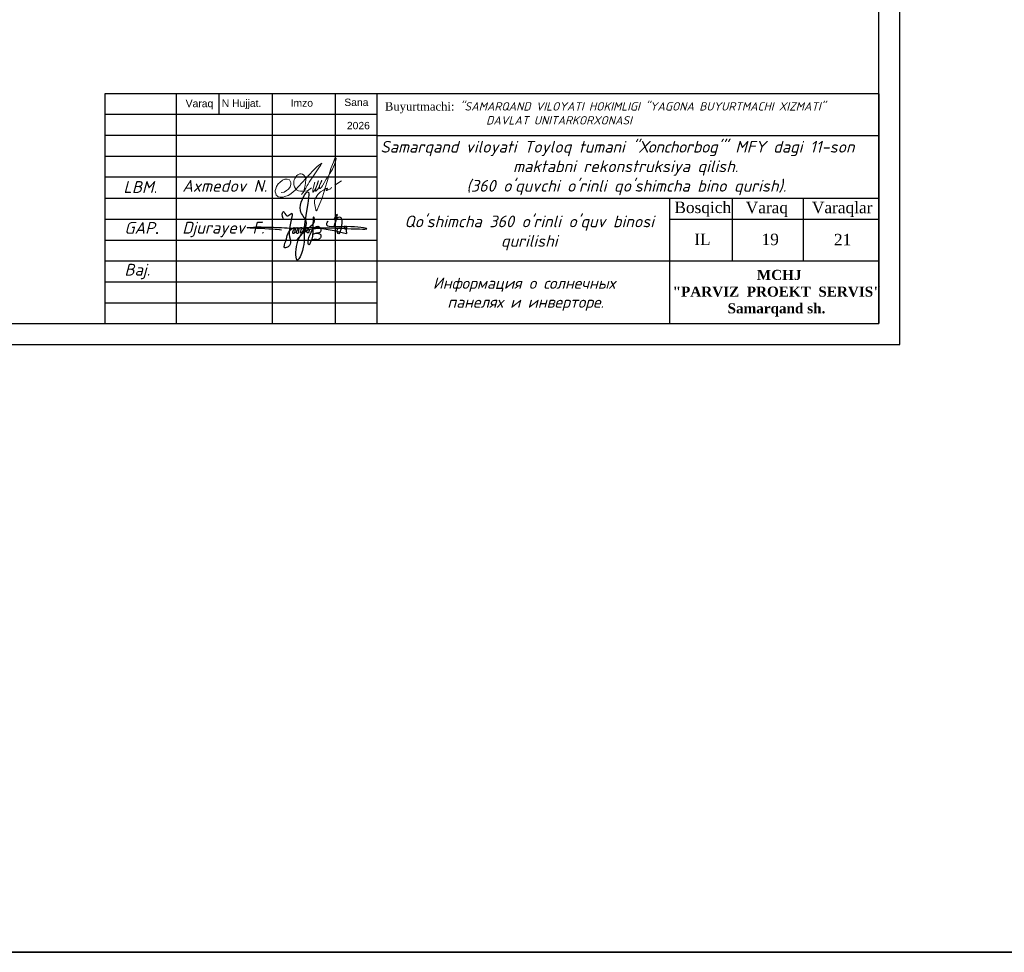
# Model space of a CAD drawing. Header units: millimetres. Extents: x 1114507 to 93926427, y 174473 to 817039.
# Tile 418 of 483: x 2209704 to 2233244, y 741235 to 763541. Entities that reach past the tile are written whole.
import ezdxf

# ---------------------------------------------------------------- set-up
doc = ezdxf.new("R2010")
doc.units = ezdxf.units.MM
doc.linetypes.add('ACAD_ISO02W100', pattern=[15, 12, -3])
doc.layers.add('(002) Рамка', color=7, linetype='Continuous')
doc.layers.add('PDF2_Text', color=7, linetype='Continuous')
doc.layers.add('Ф А С А Д', color=250, linetype='Continuous', lineweight=15)
doc.styles.add('arial', font='arial.ttf', dxfattribs={"height": 300})
doc.styles.add('PDF ISOCPEUR', font='isocpeur.TTF')
doc.styles.get("Standard").update_dxf_attribs({"font": 'isocpeui.ttf'})
doc.styles.add('WMF-Times New Roman0', font='times.ttf')

# ---------------------------------------------------------------- blocks, each defined once
blk = doc.blocks.new('rgsxhy')
at = {"color": 5}
for points in [[(30159764, 9369979), (30160729, 9371976), (30160134, 9373086), (30160845, 9375073), (30160529, 9371279), (30160336, 9368855), (30159821, 9367832), (30159766, 9369571), (30165013, 9370643)], [(30158318, 9372237), (30158292, 9372259), (30158313, 9372993), (30158693, 9372536), (30159097, 9372756), (30158930, 9370820), (30158827, 9369247), (30158463, 9369143), (30158559, 9369856), (30159235, 9371184), (30159510, 9371288), (30159540, 9370947), (30159450, 9370679), (30159339, 9370650), (30159361, 9370924), (30159747, 9371281), (30159933, 9371214), (30159918, 9370984), (30159866, 9370709), (30159740, 9370650), (30159740, 9370910), (30160119, 9371295), (30160364, 9371221), (30160282, 9370791), (30160134, 9370702), (30160156, 9370902), (30160253, 9371169), (30160416, 9371266), (30160624, 9371251), (30160631, 9370947), (30160520, 9370739), (30160416, 9370746), (30160527, 9370999), (30160698, 9371199), (30160869, 9371251), (30161010, 9371117), (30161025, 9370828), (30160854, 9370717), (30160832, 9370976), (30160958, 9371184), (30161196, 9371429), (30161627, 9371986), (30161567, 9372349), (30161322, 9370056), (30161196, 9369744), (30161032, 9369450), (30160943, 9369915), (30161107, 9370464), (30161478, 9371132), (30161961, 9371429), (30162250, 9371221), (30162198, 9370761), (30161687, 9370666), (30161515, 9370590), (30161433, 9370590), (30162154, 9370635), (30162280, 9370516), (30162243, 9370197), (30162028, 9370012), (30161575, 9370012), (30161352, 9370012), (30161322, 9370071)], [(30163692, 9371398), (30163961, 9372626), (30163708, 9372145), (30164262, 9372436), (30164117, 9370650), (30164117, 9371236), (30164841, 9371318), (30164871, 9371483), (30164848, 9371138), (30165028, 9371176), (30165036, 9371416), (30165013, 9370643)], [(30158109, 9371020), (30157190, 9371107), (30154479, 9371260), (30157795, 9371310), (30158983, 9371230), (30160506, 9371280), (30167135, 9371184), (30164561, 9371384), (30162918, 9371683), (30163073, 9372004)]]:
    blk.add_spline(points, degree=3, dxfattribs=at)
blk = doc.blocks.new('rthtrh')
at = {"color": 5}
for p, q in [((1363834, 521118), (1363842, 521141)), ((1363834, 521086), (1363834, 521118)), ((1363842, 521141), (1363854, 521167)), ((1363854, 521167), (1363868, 521192)), ((1363868, 521192), (1363889, 521219)), ((1363889, 521219), (1363907, 521234)), ((1363907, 521234), (1363927, 521243)), ((1363927, 521243), (1363940, 521249)), ((1363940, 521249), (1363965, 521249)), ((1363965, 521249), (1363988, 521244)), ((1363988, 521244), (1364013, 521227)), ((1364013, 521227), (1364030, 521204)), ((1364030, 521204), (1364039, 521185)), ((1364039, 521185), (1364046, 521147)), ((1364046, 521147), (1364044, 521090)), ((1364568, 521050), (1364689, 521123)), ((1363834, 521056), (1363834, 521086)), ((1363840, 521035), (1363834, 521056)), ((1363845, 521017), (1363840, 521035)), ((1363865, 520990), (1363845, 521017)), ((1363882, 520966), (1363865, 520990)), ((1363895, 520959), (1363882, 520966)), ((1363917, 520946), (1363895, 520959)), ((1363951, 520940), (1363917, 520946)), ((1363996, 520940), (1363951, 520940)), ((1364033, 520940), (1363996, 520940)), ((1364017, 520962), (1364016, 520946)), ((1364016, 520946), (1364016, 520940)), ((1364026, 520997), (1364017, 520962)), ((1364037, 521043), (1364026, 520997)), ((1364075, 520948), (1364033, 520940)), ((1364044, 521090), (1364037, 521043)), ((1364148, 520999), (1364075, 520948))]:
    blk.add_line(p, q, dxfattribs=at)
for points in [[(1364210, 521100), (1364186, 521015), (1364172, 520967), (1364172, 520940), (1364173, 520926), (1364179, 520925), (1364185, 520931), (1364202, 520956), (1364218, 520984), (1364240, 521027), (1364256, 521068), (1364272, 521125), (1364269, 521122), (1364225, 520990), (1364220, 520961), (1364220, 520944), (1364225, 520939), (1364232, 520939), (1364241, 520950), (1364248, 520960), (1364254, 520969), (1364260, 520978), (1364273, 520996), (1364281, 521008), (1364288, 521027), (1364309, 521073), (1364315, 521086), (1364332, 521126), (1364332, 521134), (1364327, 521134), (1364314, 521097), (1364294, 521040), (1364290, 521012), (1364293, 520997), (1364298, 520988), (1364308, 520988), (1364316, 520999), (1364326, 521014), (1364344, 521036), (1364351, 521047), (1364377, 521090), (1364389, 521112), (1364414, 521155), (1364449, 521203), (1364476, 521258), (1364523, 521332), (1364563, 521417), (1364583, 521493), (1364590, 521517), (1364590, 521527), (1364583, 521532), (1364571, 521532), (1364561, 521512), (1364541, 521459), (1364498, 521348), (1364434, 521131), (1364395, 520998), (1364377, 520936), (1364337, 520802), (1364282, 520678), (1364249, 520605), (1364238, 520588), (1364230, 520594), (1364226, 520615), (1364222, 520638), (1364214, 520663), (1364206, 520725), (1364206, 520774), (1364224, 520814), (1364265, 520883), (1364310, 520926), (1364364, 520959), (1364411, 520988), (1364432, 520996), (1364434, 520992), (1364431, 520979), (1364419, 520970), (1364414, 520960), (1364416, 520951), (1364423, 520951), (1364434, 520958), (1364443, 520964), (1364452, 520968), (1364474, 520975), (1364483, 520978), (1364492, 520986), (1364499, 520996), (1364503, 521002), (1364511, 521006), (1364511, 521006)], [(1363608, 520919), (1363661, 520924), (1363702, 520951), (1363738, 520975), (1363765, 521018), (1363780, 521059), (1363780, 521096), (1363765, 521122), (1363753, 521142), (1363714, 521156), (1363671, 521156), (1363631, 521136), (1363583, 521097), (1363555, 521074), (1363525, 521025), (1363511, 520984), (1363500, 520955), (1363500, 520930), (1363508, 520901), (1363515, 520870), (1363535, 520855), (1363555, 520841), (1363586, 520832), (1363613, 520832), (1363645, 520832), (1363675, 520843), (1363732, 520864), (1363761, 520883), (1363817, 520921), (1363863, 520963), (1363919, 521022), (1364179, 521312), (1364247, 521377), (1364282, 521405), (1364314, 521429), (1364336, 521443), (1364310, 521401), (1364279, 521361), (1364173, 521198), (1364133, 521139), (1364110, 521102), (1364087, 521068), (1364069, 521040), (1364047, 520995), (1364019, 520954), (1364007, 520925), (1363990, 520903), (1363970, 520879)]]:
    blk.add_lwpolyline(points, dxfattribs=at)
blk = doc.blocks.new('dhyjfyuk')
for p, q in [((4383414, -1184524), (4383414, -1212024)), ((4383414, -1184524), (4383414, -1212024)), ((4383414, -1184524), (4383414, -1212024)), ((4475914, -1184524), (4383414, -1184524)), ((4391914, -1184524), (4391914, -1212024)), ((4391914, -1184524), (4391914, -1212024)), ((4397013, -1184524), (4397013, -1187024)), ((4403414, -1184524), (4403414, -1212024)), ((4410914, -1184524), (4410914, -1212024)), ((4415914, -1184524), (4415914, -1212024)), ((4475914, -1212024), (4475914, -1184524)), ((4475914, -1184524), (4475914, -1212024)), ((4415914, -1187024), (4383414, -1187024)), ((4415914, -1189524), (4383414, -1189524)), ((4415914, -1189524), (4475914, -1189524)), ((4415914, -1192024), (4383414, -1192024)), ((4415914, -1194524), (4383414, -1194524)), ((4383414, -1197024), (4475914, -1197024)), ((4450914, -1212024), (4450914, -1197024)), ((4458414, -1204524), (4458414, -1197024)), ((4466914, -1204524), (4466914, -1197024)), ((4383414, -1199524), (4415914, -1199524)), ((4450914, -1199524), (4475914, -1199524)), ((4383414, -1202024), (4415914, -1202024)), ((4383414, -1204524), (4475914, -1204524)), ((4383414, -1207024), (4415914, -1207024)), ((4383414, -1209524), (4415914, -1209524))]:
    blk.add_line(p, q)
at = {"lineweight": 9, "xscale": 1.125175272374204, "yscale": 1.125175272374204, "zscale": 1.125175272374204}
blk.add_blockref('rgsxhy', (-29528647, -11744878), dxfattribs=at)
at = {"layer": 'Ф А С А Д', "xscale": 6.676455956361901, "yscale": 6.676455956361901, "zscale": 6.676455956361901}
blk.add_blockref('rthtrh', (-4699584, -4674220), dxfattribs=at)
at = {"linetype": 'ACAD_ISO02W100', "lineweight": 5, "ltscale": 70, "char_height": 883.9, "attachment_point": 1, "style": 'arial'}
for s, insert in [('N Hujjat.', (4397374, -1185220)), ('Imzo', (4405607, -1185185)), ('Sana', (4412025, -1185111)), ('Varaq', (4393061, -1185254)), ('2026', (4412332, -1187897))]:
    blk.add_mtext(s, dxfattribs=dict(at, insert=insert))
at = {"style": 'WMF-Times New Roman0'}
for s, insert, char_height, width, attachment_point in [('Buyurtmachi:{\\fISOCPEUR|b0|i1|c204|p34; "SAMARQAND VILOYATI HOKIMLIGI "YAGONA\\fISOCPEUR|b0|i1|c0|p34; \\fISOCPEUR|b0|i1|c204|p34;BUYURTMACHI XIZMATI" \\fISOCPEUR|b0|i1|c0|p34;\\P                   \\fISOCPEUR|b0|i1|c204|p34;DAVLAT UNITARKORXONASI}', (4416879, -1186878, 105406), 1000, 59035.39, 4), ('\\pi924.63548;{\\fISOCPEUR|b0|i1|c0|p34;Samarqand viloyati Toyloq tumani "\\fISOCPEUR|b0|i1|c204|p34;Хо\\fISOCPEUR|b0|i1|c0|p34;n\\fISOCPEUR|b0|i1|c204|p34;с\\fISOCPEUR|b0|i1|c0|p34;h\\fISOCPEUR|b0|i1|c204|p34;о\\fISOCPEUR|b0|i1|c0|p34;rb\\fISOCPEUR|b0|i1|c204|p34;о\\fISOCPEUR|b0|i1|c0|p34;g\'" \\fISOCPEUR|b0|i1|c204|p34;М\\fISOCPEUR|b0|i1|c0|p34;FY dagi 11-son \\P\\pi16770.62033;maktabni rekonstruksiya qilish. \\P\\pi11200.3173;(360 o\'quvchi o\'rinli qo\'shimcha bino qurish).}', (4415422, -1193420), 1400, 60812.6, 4), ('{\\fISOCPEUR|b0|i1|c0|p34;Axmedov N.}', (4392650, -1194845), 1414.29, 17081.22, 1), ("\\pt12184.088;{\\fISOCPEUR|b0|i1|c0|p34;Qo'shimcha 360 o'rinli o'quv binosi qurilishi}", (4434117, -1199099), 1400, 29815.79, 2), ('\\pi12888.864;{\\fTimes New Roman|b1|i0|c204|p18;\\C0;MCHJ\\P\\pi2815.884;\\C1;"PARVIZ  PROEKT  SERVIS"\\C0;\\P\\pi9383.364;Samarqand sh.\\C256; }', (4448452, -1205594), 1200, 29788.7, 1)]:
    blk.add_mtext(s, dxfattribs=dict(at, insert=insert, char_height=char_height, width=width, attachment_point=attachment_point))
at = {"attachment_point": 1}
for s, insert, char_height, width in [('{\\C1;LBM.}', (4385613, -1194981), 1414.3, 6256.98), ('{\\fTimes New Roman|b0|i0|c204|p18;Bosqich}', (4451477, -1197432), 1370.37, 6256.98), ('{\\fTimes New Roman|b0|i0|c204|p18;Varaq}', (4460004, -1197453), 1370.37, 6256.98), ('{\\fTimes New Roman|b0|i0|c204|p18;Varaqlar}', (4467912, -1197449), 1370.37, 6256.98), ('{\\C1;GAP\\fTimes New Roman|b0|i0|c204|p18;.}', (4385736, -1199872), 1414.29, 6256.98), ('Djurayev F.', (4392650, -1199845), 1414.29, 10763.87), ('{\\fTimes New Roman|b0|i0|c204|p18;IL}', (4453851, -1201255), 1370.37, 6256.98), ('{\\fTimes New Roman|b0|i0|c0|p18;21}', (4470555, -1201289), 1370.37, 6256.98), ('{\\C1;Baj.}', (4385736, -1204872), 1414.3, 6256.98)]:
    blk.add_mtext(s, dxfattribs=dict(at, insert=insert, char_height=char_height, width=width))

msp = doc.modelspace()

# ---------------------------------------------------------------- linework, layer by layer
at = {"color": 0, "lineweight": 35, "ltscale": 100}
msp.add_lwpolyline([(1114507.2, 817038.9), (2439942.4, 817038.9), (2439942.4, 741234.8), (1114507.2, 741234.8)], close=True, dxfattribs=at)
at = {"color": 5, "lineweight": 30, "elevation": 0}
msp.add_lwpolyline([(2230243.3, 784971.7), (2190743.3, 784971.7), (2190743.3, 756271.7), (2230243.3, 756271.7)], close=True, dxfattribs=at)
at = {"layer": 'Defpoints', "color": 3, "linetype": 'ByBlock', "elevation": 0}
msp.add_lwpolyline([(2230743.3, 785471.7), (2188743.3, 785471.7), (2188743.3, 755771.7), (2230743.3, 755771.7)], close=True, dxfattribs=at)

# ---------------------------------------------------------------- block references
at = {"layer": '(002) Рамка', "lineweight": 50, "xscale": 0.1999999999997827, "yscale": 0.1999999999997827, "zscale": 0.1999999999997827}
for p in [(321235.3, 998676.5, 0), (368239.9, 998676.5, 0), (424263, 998676.5, 0), (480286.3, 998676.5, 0), (536309.5, 998676.5, 0), (583309.2, 998676.5, 0), (641167.3, 998676.5, 0), (699025.3, 998676.5, 0), (756883.3, 998676.5, 0), (814741.3, 998676.5, 0), (872599.3, 998676.5, 0), (930457.3, 998676.5, 0), (988315.3, 998676.5, 0), (1046173.3, 998676.5, 0), (1104031.3, 998676.5, 0), (1161889.3, 998676.5, 0), (1219747.3, 998676.5, 0), (1288060.5, 998676.5, 0), (1335060.5, 998676.5, 0)]:
    msp.add_blockref('dhyjfyuk', p, dxfattribs=at)

# ---------------------------------------------------------------- texts
at = {"insert": (2227440, 758424.4, 0), "char_height": 274.074, "width": 1251.396, "attachment_point": 1}
msp.add_mtext('{\\fTimes New Roman|b0|i0|c0|p18;19}', dxfattribs=at)
at = {"layer": 'PDF2_Text', "insert": (2219581.9, 756577.2, 0), "char_height": 271.9328, "attachment_point": 7, "style": 'PDF ISOCPEUR'}
msp.add_mtext('\\A1;{\\fISOCPEUR|b0|i1|c204|p34;\\C7;Информация о солнечных ^J  панелях и инверторе.\\fISOCPEUR|b0|i0|c204|p34; }', dxfattribs=at)

doc.saveas('drawing.dxf')
